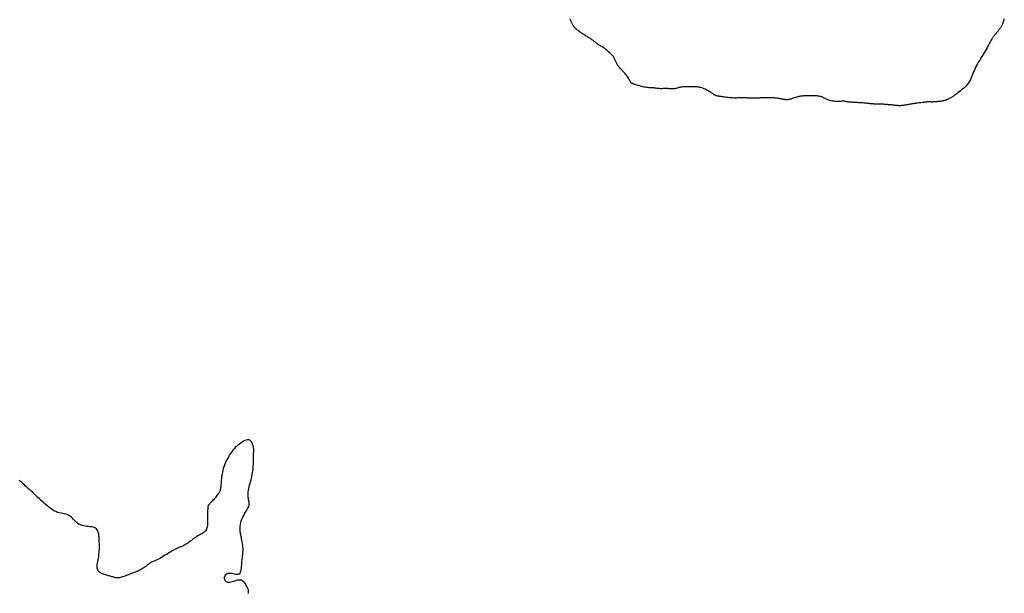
# Model space of a CAD drawing. Header units: millimetres. Extents: x 32690613 to 32693367, y 5343692 to 5344708.
# Tile 448 of 656: x 32692740 to 32692810, y 5344259 to 5344300. Entities that reach past the tile are written whole.
import ezdxf

# ---------------------------------------------------------------- set-up
doc = ezdxf.new("R2010")
doc.units = ezdxf.units.MM
doc.header["$LTSCALE"] = 20
doc.layers.add('02-DGM_HL_492.00', color=82, linetype='Continuous')

msp = doc.modelspace()

# ---------------------------------------------------------------- linework, layer by layer
at = {"layer": '02-DGM_HL_492.00', "elevation": 492, "flags": 128}
for points in [[(32692810.257, 5344299.688), (32692810.232, 5344299.617), (32692810.207, 5344299.544), (32692810.18, 5344299.473), (32692810.153, 5344299.403), (32692810.126, 5344299.338), (32692810.1, 5344299.278), (32692810.075, 5344299.225), (32692810.051, 5344299.178), (32692810.028, 5344299.136), (32692810.004, 5344299.097), (32692809.982, 5344299.062), (32692809.959, 5344299.029), (32692809.936, 5344298.997), (32692809.912, 5344298.965), (32692809.888, 5344298.933), (32692809.864, 5344298.899), (32692809.838, 5344298.865), (32692809.812, 5344298.831), (32692809.786, 5344298.796), (32692809.759, 5344298.762), (32692809.731, 5344298.727), (32692809.703, 5344298.693), (32692809.675, 5344298.659), (32692809.646, 5344298.625), (32692809.618, 5344298.592), (32692809.59, 5344298.559), (32692809.562, 5344298.527), (32692809.535, 5344298.494), (32692809.509, 5344298.462), (32692809.485, 5344298.43), (32692809.462, 5344298.397), (32692809.439, 5344298.363), (32692809.416, 5344298.326), (32692809.391, 5344298.285), (32692809.364, 5344298.238), (32692809.334, 5344298.183), (32692809.299, 5344298.12), (32692809.258, 5344298.045), (32692809.211, 5344297.96), (32692809.158, 5344297.864), (32692809.1, 5344297.759), (32692809.037, 5344297.646), (32692808.969, 5344297.527), (32692808.899, 5344297.404), (32692808.825, 5344297.278), (32692808.748, 5344297.15), (32692808.671, 5344297.022), (32692808.592, 5344296.894), (32692808.514, 5344296.765), (32692808.437, 5344296.637), (32692808.362, 5344296.509), (32692808.291, 5344296.381), (32692808.225, 5344296.254), (32692808.164, 5344296.126), (32692808.11, 5344295.999), (32692808.059, 5344295.873), (32692808.011, 5344295.748), (32692807.963, 5344295.624), (32692807.913, 5344295.503), (32692807.858, 5344295.385), (32692807.796, 5344295.27), (32692807.725, 5344295.158), (32692807.644, 5344295.051), (32692807.554, 5344294.949), (32692807.457, 5344294.851), (32692807.357, 5344294.758), (32692807.255, 5344294.671), (32692807.155, 5344294.59), (32692807.058, 5344294.514), (32692806.967, 5344294.445), (32692806.884, 5344294.382), (32692806.809, 5344294.326), (32692806.741, 5344294.274), (32692806.678, 5344294.228), (32692806.619, 5344294.187), (32692806.563, 5344294.149), (32692806.51, 5344294.115), (32692806.458, 5344294.083), (32692806.406, 5344294.055), (32692806.354, 5344294.028), (32692806.304, 5344294.004), (32692806.255, 5344293.982), (32692806.208, 5344293.962), (32692806.164, 5344293.944), (32692806.123, 5344293.929), (32692806.086, 5344293.916), (32692806.052, 5344293.904), (32692806.021, 5344293.895), (32692805.991, 5344293.887), (32692805.96, 5344293.879), (32692805.926, 5344293.872), (32692805.888, 5344293.866), (32692805.844, 5344293.859), (32692805.792, 5344293.851), (32692805.731, 5344293.843), (32692805.663, 5344293.834), (32692805.59, 5344293.825), (32692805.513, 5344293.816), (32692805.436, 5344293.808), (32692805.361, 5344293.801), (32692805.289, 5344293.795), (32692805.223, 5344293.791), (32692805.164, 5344293.79), (32692805.113, 5344293.79), (32692805.067, 5344293.792), (32692805.027, 5344293.794), (32692804.991, 5344293.797), (32692804.959, 5344293.8), (32692804.928, 5344293.802), (32692804.9, 5344293.804), (32692804.871, 5344293.803), (32692804.842, 5344293.802), (32692804.811, 5344293.799), (32692804.777, 5344293.794), (32692804.739, 5344293.789), (32692804.695, 5344293.783), (32692804.645, 5344293.776), (32692804.587, 5344293.768), (32692804.521, 5344293.76), (32692804.447, 5344293.751), (32692804.369, 5344293.742), (32692804.288, 5344293.733), (32692804.207, 5344293.723), (32692804.127, 5344293.714), (32692804.05, 5344293.705), (32692803.978, 5344293.696), (32692803.914, 5344293.688), (32692803.855, 5344293.68), (32692803.8, 5344293.672), (32692803.748, 5344293.664), (32692803.696, 5344293.655), (32692803.644, 5344293.646), (32692803.589, 5344293.635), (32692803.529, 5344293.624), (32692803.465, 5344293.611), (32692803.395, 5344293.598), (32692803.323, 5344293.584), (32692803.248, 5344293.571), (32692803.174, 5344293.559), (32692803.1, 5344293.548), (32692803.029, 5344293.538), (32692802.961, 5344293.532), (32692802.899, 5344293.528), (32692802.84, 5344293.527), (32692802.784, 5344293.528), (32692802.729, 5344293.531), (32692802.675, 5344293.535), (32692802.62, 5344293.541), (32692802.563, 5344293.547), (32692802.502, 5344293.554), (32692802.437, 5344293.56), (32692802.369, 5344293.567), (32692802.299, 5344293.574), (32692802.229, 5344293.58), (32692802.159, 5344293.586), (32692802.092, 5344293.592), (32692802.028, 5344293.597), (32692801.969, 5344293.603), (32692801.917, 5344293.607), (32692801.869, 5344293.612), (32692801.824, 5344293.616), (32692801.779, 5344293.62), (32692801.734, 5344293.623), (32692801.686, 5344293.626), (32692801.634, 5344293.629), (32692801.575, 5344293.631), (32692801.508, 5344293.634), (32692801.436, 5344293.636), (32692801.36, 5344293.638), (32692801.282, 5344293.64), (32692801.205, 5344293.642), (32692801.13, 5344293.644), (32692801.061, 5344293.647), (32692800.999, 5344293.649), (32692800.945, 5344293.652), (32692800.899, 5344293.655), (32692800.857, 5344293.658), (32692800.816, 5344293.662), (32692800.776, 5344293.666), (32692800.732, 5344293.671), (32692800.682, 5344293.677), (32692800.624, 5344293.683), (32692800.556, 5344293.69), (32692800.479, 5344293.697), (32692800.395, 5344293.705), (32692800.305, 5344293.713), (32692800.211, 5344293.721), (32692800.115, 5344293.728), (32692800.019, 5344293.735), (32692799.923, 5344293.742), (32692799.83, 5344293.748), (32692799.74, 5344293.753), (32692799.654, 5344293.758), (32692799.571, 5344293.762), (32692799.494, 5344293.767), (32692799.421, 5344293.771), (32692799.353, 5344293.776), (32692799.292, 5344293.781), (32692799.236, 5344293.786), (32692799.187, 5344293.792), (32692799.142, 5344293.798), (32692799.103, 5344293.804), (32692799.069, 5344293.809), (32692799.039, 5344293.815), (32692799.013, 5344293.821), (32692798.99, 5344293.826), (32692798.97, 5344293.831), (32692798.954, 5344293.835), (32692798.939, 5344293.838), (32692798.926, 5344293.841), (32692798.915, 5344293.844), (32692798.905, 5344293.846), (32692798.896, 5344293.847), (32692798.886, 5344293.848), (32692798.876, 5344293.848), (32692798.865, 5344293.848), (32692798.85, 5344293.848), (32692798.83, 5344293.847), (32692798.803, 5344293.845), (32692798.768, 5344293.843), (32692798.723, 5344293.841), (32692798.667, 5344293.838), (32692798.598, 5344293.835), (32692798.519, 5344293.833), (32692798.432, 5344293.832), (32692798.338, 5344293.833), (32692798.241, 5344293.836), (32692798.143, 5344293.844), (32692798.046, 5344293.857), (32692797.953, 5344293.875), (32692797.865, 5344293.899), (32692797.782, 5344293.928), (32692797.704, 5344293.96), (32692797.63, 5344293.995), (32692797.559, 5344294.03), (32692797.491, 5344294.065), (32692797.425, 5344294.098), (32692797.361, 5344294.127), (32692797.298, 5344294.152), (32692797.236, 5344294.172), (32692797.174, 5344294.188), (32692797.114, 5344294.201), (32692797.054, 5344294.211), (32692796.994, 5344294.218), (32692796.936, 5344294.223), (32692796.878, 5344294.227), (32692796.82, 5344294.229), (32692796.763, 5344294.23), (32692796.706, 5344294.23), (32692796.648, 5344294.23), (32692796.59, 5344294.229), (32692796.531, 5344294.228), (32692796.471, 5344294.227), (32692796.409, 5344294.227), (32692796.346, 5344294.227), (32692796.281, 5344294.226), (32692796.215, 5344294.226), (32692796.148, 5344294.225), (32692796.08, 5344294.223), (32692796.012, 5344294.219), (32692795.944, 5344294.214), (32692795.875, 5344294.207), (32692795.808, 5344294.197), (32692795.74, 5344294.185), (32692795.673, 5344294.171), (32692795.607, 5344294.155), (32692795.542, 5344294.138), (32692795.477, 5344294.12), (32692795.414, 5344294.1), (32692795.352, 5344294.08), (32692795.29, 5344294.06), (32692795.23, 5344294.039), (32692795.171, 5344294.019), (32692795.113, 5344294.001), (32692795.056, 5344293.985), (32692794.999, 5344293.971), (32692794.943, 5344293.961), (32692794.887, 5344293.955), (32692794.832, 5344293.953), (32692794.776, 5344293.954), (32692794.721, 5344293.96), (32692794.664, 5344293.967), (32692794.607, 5344293.977), (32692794.549, 5344293.988), (32692794.489, 5344294), (32692794.427, 5344294.012), (32692794.363, 5344294.024), (32692794.297, 5344294.035), (32692794.229, 5344294.045), (32692794.161, 5344294.054), (32692794.092, 5344294.063), (32692794.022, 5344294.07), (32692793.952, 5344294.075), (32692793.883, 5344294.08), (32692793.814, 5344294.083), (32692793.747, 5344294.084), (32692793.679, 5344294.085), (32692793.613, 5344294.084), (32692793.548, 5344294.084), (32692793.483, 5344294.083), (32692793.419, 5344294.081), (32692793.356, 5344294.08), (32692793.294, 5344294.08), (32692793.233, 5344294.079), (32692793.172, 5344294.079), (32692793.111, 5344294.079), (32692793.05, 5344294.078), (32692792.989, 5344294.077), (32692792.928, 5344294.076), (32692792.866, 5344294.074), (32692792.804, 5344294.071), (32692792.74, 5344294.067), (32692792.677, 5344294.063), (32692792.613, 5344294.06), (32692792.549, 5344294.056), (32692792.485, 5344294.054), (32692792.421, 5344294.052), (32692792.358, 5344294.053), (32692792.296, 5344294.054), (32692792.235, 5344294.057), (32692792.174, 5344294.061), (32692792.115, 5344294.066), (32692792.056, 5344294.071), (32692791.999, 5344294.076), (32692791.943, 5344294.081), (32692791.888, 5344294.084), (32692791.834, 5344294.087), (32692791.782, 5344294.088), (32692791.729, 5344294.088), (32692791.676, 5344294.088), (32692791.621, 5344294.087), (32692791.566, 5344294.085), (32692791.507, 5344294.083), (32692791.447, 5344294.081), (32692791.382, 5344294.078), (32692791.315, 5344294.076), (32692791.244, 5344294.074), (32692791.171, 5344294.073), (32692791.094, 5344294.074), (32692791.014, 5344294.076), (32692790.931, 5344294.079), (32692790.845, 5344294.085), (32692790.757, 5344294.094), (32692790.668, 5344294.104), (32692790.578, 5344294.116), (32692790.491, 5344294.128), (32692790.406, 5344294.141), (32692790.326, 5344294.154), (32692790.251, 5344294.166), (32692790.184, 5344294.176), (32692790.126, 5344294.185), (32692790.075, 5344294.192), (32692790.031, 5344294.197), (32692789.993, 5344294.202), (32692789.96, 5344294.206), (32692789.931, 5344294.21), (32692789.905, 5344294.214), (32692789.882, 5344294.218), (32692789.86, 5344294.222), (32692789.839, 5344294.228), (32692789.819, 5344294.234), (32692789.799, 5344294.241), (32692789.78, 5344294.249), (32692789.762, 5344294.258), (32692789.744, 5344294.268), (32692789.726, 5344294.28), (32692789.707, 5344294.292), (32692789.687, 5344294.306), (32692789.665, 5344294.322), (32692789.639, 5344294.341), (32692789.608, 5344294.362), (32692789.572, 5344294.387), (32692789.529, 5344294.416), (32692789.478, 5344294.448), (32692789.419, 5344294.485), (32692789.352, 5344294.525), (32692789.279, 5344294.568), (32692789.202, 5344294.611), (32692789.122, 5344294.653), (32692789.042, 5344294.693), (32692788.962, 5344294.73), (32692788.885, 5344294.762), (32692788.811, 5344294.789), (32692788.74, 5344294.81), (32692788.672, 5344294.827), (32692788.606, 5344294.84), (32692788.542, 5344294.849), (32692788.479, 5344294.856), (32692788.417, 5344294.861), (32692788.355, 5344294.865), (32692788.292, 5344294.867), (32692788.228, 5344294.869), (32692788.164, 5344294.871), (32692788.099, 5344294.872), (32692788.033, 5344294.873), (32692787.967, 5344294.873), (32692787.9, 5344294.873), (32692787.833, 5344294.874), (32692787.765, 5344294.874), (32692787.696, 5344294.873), (32692787.628, 5344294.872), (32692787.56, 5344294.87), (32692787.492, 5344294.866), (32692787.426, 5344294.86), (32692787.361, 5344294.851), (32692787.298, 5344294.84), (32692787.237, 5344294.826), (32692787.178, 5344294.809), (32692787.12, 5344294.792), (32692787.063, 5344294.774), (32692787.006, 5344294.756), (32692786.949, 5344294.741), (32692786.893, 5344294.729), (32692786.835, 5344294.72), (32692786.776, 5344294.716), (32692786.716, 5344294.716), (32692786.655, 5344294.719), (32692786.594, 5344294.724), (32692786.532, 5344294.73), (32692786.47, 5344294.736), (32692786.407, 5344294.741), (32692786.344, 5344294.745), (32692786.282, 5344294.746), (32692786.219, 5344294.746), (32692786.157, 5344294.743), (32692786.096, 5344294.741), (32692786.035, 5344294.738), (32692785.974, 5344294.736), (32692785.915, 5344294.735), (32692785.856, 5344294.736), (32692785.799, 5344294.739), (32692785.741, 5344294.745), (32692785.685, 5344294.752), (32692785.627, 5344294.759), (32692785.57, 5344294.767), (32692785.511, 5344294.775), (32692785.451, 5344294.782), (32692785.39, 5344294.788), (32692785.326, 5344294.792), (32692785.259, 5344294.795), (32692785.19, 5344294.798), (32692785.117, 5344294.801), (32692785.041, 5344294.806), (32692784.961, 5344294.813), (32692784.876, 5344294.823), (32692784.787, 5344294.837), (32692784.692, 5344294.855), (32692784.595, 5344294.878), (32692784.497, 5344294.902), (32692784.401, 5344294.929), (32692784.308, 5344294.956), (32692784.221, 5344294.983), (32692784.141, 5344295.008), (32692784.072, 5344295.031), (32692784.015, 5344295.051), (32692783.968, 5344295.068), (32692783.931, 5344295.081), (32692783.902, 5344295.092), (32692783.88, 5344295.101), (32692783.863, 5344295.109), (32692783.85, 5344295.114), (32692783.84, 5344295.119), (32692783.831, 5344295.123), (32692783.823, 5344295.126), (32692783.816, 5344295.128), (32692783.809, 5344295.13), (32692783.804, 5344295.132), (32692783.799, 5344295.134), (32692783.795, 5344295.137), (32692783.791, 5344295.139), (32692783.788, 5344295.143), (32692783.784, 5344295.147), (32692783.779, 5344295.155), (32692783.772, 5344295.166), (32692783.764, 5344295.182), (32692783.752, 5344295.204), (32692783.736, 5344295.233), (32692783.716, 5344295.269), (32692783.692, 5344295.315), (32692783.662, 5344295.367), (32692783.629, 5344295.426), (32692783.592, 5344295.488), (32692783.552, 5344295.553), (32692783.51, 5344295.619), (32692783.465, 5344295.684), (32692783.419, 5344295.746), (32692783.371, 5344295.805), (32692783.323, 5344295.86), (32692783.276, 5344295.91), (32692783.23, 5344295.957), (32692783.185, 5344296.001), (32692783.144, 5344296.041), (32692783.106, 5344296.077), (32692783.072, 5344296.11), (32692783.044, 5344296.14), (32692783.019, 5344296.167), (32692782.998, 5344296.191), (32692782.98, 5344296.214), (32692782.964, 5344296.236), (32692782.949, 5344296.256), (32692782.934, 5344296.276), (32692782.92, 5344296.296), (32692782.904, 5344296.317), (32692782.887, 5344296.339), (32692782.869, 5344296.362), (32692782.851, 5344296.387), (32692782.831, 5344296.415), (32692782.811, 5344296.446), (32692782.79, 5344296.481), (32692782.769, 5344296.52), (32692782.747, 5344296.564), (32692782.724, 5344296.612), (32692782.702, 5344296.661), (32692782.68, 5344296.712), (32692782.658, 5344296.763), (32692782.636, 5344296.813), (32692782.615, 5344296.86), (32692782.595, 5344296.903), (32692782.576, 5344296.942), (32692782.557, 5344296.977), (32692782.536, 5344297.01), (32692782.512, 5344297.043), (32692782.484, 5344297.077), (32692782.45, 5344297.113), (32692782.409, 5344297.154), (32692782.36, 5344297.2), (32692782.302, 5344297.252), (32692782.236, 5344297.31), (32692782.165, 5344297.371), (32692782.09, 5344297.434), (32692782.015, 5344297.496), (32692781.941, 5344297.555), (32692781.87, 5344297.61), (32692781.805, 5344297.658), (32692781.746, 5344297.699), (32692781.694, 5344297.732), (32692781.648, 5344297.76), (32692781.607, 5344297.783), (32692781.569, 5344297.804), (32692781.534, 5344297.823), (32692781.501, 5344297.841), (32692781.469, 5344297.861), (32692781.437, 5344297.882), (32692781.404, 5344297.906), (32692781.37, 5344297.932), (32692781.335, 5344297.961), (32692781.297, 5344297.991), (32692781.257, 5344298.023), (32692781.214, 5344298.057), (32692781.168, 5344298.093), (32692781.118, 5344298.13), (32692781.064, 5344298.168), (32692781.008, 5344298.208), (32692780.951, 5344298.247), (32692780.892, 5344298.287), (32692780.833, 5344298.326), (32692780.774, 5344298.364), (32692780.716, 5344298.401), (32692780.66, 5344298.436), (32692780.605, 5344298.47), (32692780.551, 5344298.503), (32692780.498, 5344298.536), (32692780.445, 5344298.569), (32692780.391, 5344298.603), (32692780.337, 5344298.638), (32692780.281, 5344298.674), (32692780.224, 5344298.713), (32692780.167, 5344298.753), (32692780.11, 5344298.794), (32692780.053, 5344298.836), (32692779.999, 5344298.879), (32692779.948, 5344298.92), (32692779.901, 5344298.961), (32692779.858, 5344299), (32692779.821, 5344299.038), (32692779.789, 5344299.074), (32692779.761, 5344299.11), (32692779.735, 5344299.146), (32692779.711, 5344299.183), (32692779.688, 5344299.222), (32692779.665, 5344299.263), (32692779.64, 5344299.307), (32692779.614, 5344299.354), (32692779.587, 5344299.405), (32692779.559, 5344299.457), (32692779.532, 5344299.511), (32692779.507, 5344299.565), (32692779.485, 5344299.617), (32692779.465, 5344299.668)], [(32692756.634, 5344258.912), (32692756.644, 5344258.959), (32692756.652, 5344259.003), (32692756.657, 5344259.045), (32692756.658, 5344259.087), (32692756.654, 5344259.129), (32692756.645, 5344259.171), (32692756.631, 5344259.214), (32692756.613, 5344259.259), (32692756.591, 5344259.307), (32692756.566, 5344259.357), (32692756.537, 5344259.412), (32692756.504, 5344259.47), (32692756.469, 5344259.534), (32692756.43, 5344259.599), (32692756.387, 5344259.664), (32692756.338, 5344259.724), (32692756.283, 5344259.778), (32692756.221, 5344259.823), (32692756.151, 5344259.854), (32692756.072, 5344259.87), (32692755.984, 5344259.869), (32692755.888, 5344259.853), (32692755.788, 5344259.828), (32692755.685, 5344259.796), (32692755.583, 5344259.764), (32692755.483, 5344259.734), (32692755.388, 5344259.712), (32692755.3, 5344259.701), (32692755.222, 5344259.706), (32692755.153, 5344259.724), (32692755.095, 5344259.755), (32692755.046, 5344259.796), (32692755.008, 5344259.845), (32692754.979, 5344259.9), (32692754.961, 5344259.959), (32692754.954, 5344260.021), (32692754.957, 5344260.084), (32692754.97, 5344260.144), (32692754.994, 5344260.202), (32692755.028, 5344260.254), (32692755.073, 5344260.298), (32692755.129, 5344260.333), (32692755.196, 5344260.357), (32692755.274, 5344260.367), (32692755.362, 5344260.364), (32692755.458, 5344260.35), (32692755.558, 5344260.33), (32692755.658, 5344260.309), (32692755.756, 5344260.293), (32692755.848, 5344260.284), (32692755.93, 5344260.289), (32692755.999, 5344260.312), (32692756.052, 5344260.357), (32692756.092, 5344260.422), (32692756.12, 5344260.503), (32692756.139, 5344260.599), (32692756.152, 5344260.707), (32692756.161, 5344260.823), (32692756.169, 5344260.945), (32692756.178, 5344261.07), (32692756.19, 5344261.195), (32692756.205, 5344261.321), (32692756.221, 5344261.447), (32692756.236, 5344261.573), (32692756.25, 5344261.698), (32692756.26, 5344261.824), (32692756.265, 5344261.949), (32692756.264, 5344262.074), (32692756.255, 5344262.199), (32692756.24, 5344262.323), (32692756.22, 5344262.448), (32692756.197, 5344262.572), (32692756.172, 5344262.696), (32692756.146, 5344262.82), (32692756.122, 5344262.944), (32692756.1, 5344263.068), (32692756.081, 5344263.193), (32692756.068, 5344263.317), (32692756.06, 5344263.442), (32692756.059, 5344263.567), (32692756.066, 5344263.693), (32692756.082, 5344263.818), (32692756.108, 5344263.944), (32692756.144, 5344264.071), (32692756.191, 5344264.198), (32692756.247, 5344264.323), (32692756.31, 5344264.446), (32692756.375, 5344264.565), (32692756.44, 5344264.677), (32692756.503, 5344264.783), (32692756.56, 5344264.879), (32692756.609, 5344264.965), (32692756.648, 5344265.039), (32692756.676, 5344265.103), (32692756.695, 5344265.161), (32692756.706, 5344265.213), (32692756.71, 5344265.264), (32692756.708, 5344265.315), (32692756.702, 5344265.368), (32692756.691, 5344265.427), (32692756.678, 5344265.492), (32692756.664, 5344265.566), (32692756.65, 5344265.646), (32692756.638, 5344265.732), (32692756.628, 5344265.824), (32692756.623, 5344265.922), (32692756.623, 5344266.025), (32692756.63, 5344266.133), (32692756.646, 5344266.245), (32692756.668, 5344266.361), (32692756.696, 5344266.479), (32692756.727, 5344266.601), (32692756.761, 5344266.724), (32692756.796, 5344266.849), (32692756.83, 5344266.975), (32692756.862, 5344267.101), (32692756.891, 5344267.227), (32692756.916, 5344267.353), (32692756.938, 5344267.478), (32692756.957, 5344267.602), (32692756.972, 5344267.724), (32692756.985, 5344267.845), (32692756.995, 5344267.963), (32692757.002, 5344268.08), (32692757.007, 5344268.193), (32692757.009, 5344268.303), (32692757.011, 5344268.408), (32692757.011, 5344268.507), (32692757.011, 5344268.6), (32692757.011, 5344268.686), (32692757.012, 5344268.763), (32692757.014, 5344268.831), (32692757.018, 5344268.889), (32692757.022, 5344268.939), (32692757.026, 5344268.985), (32692757.029, 5344269.029), (32692757.03, 5344269.075), (32692757.028, 5344269.124), (32692757.022, 5344269.181), (32692757.012, 5344269.248), (32692756.996, 5344269.326), (32692756.973, 5344269.412), (32692756.944, 5344269.5), (32692756.907, 5344269.587), (32692756.861, 5344269.668), (32692756.807, 5344269.736), (32692756.744, 5344269.788), (32692756.67, 5344269.818), (32692756.586, 5344269.823), (32692756.494, 5344269.806), (32692756.397, 5344269.77), (32692756.297, 5344269.72), (32692756.196, 5344269.659), (32692756.098, 5344269.592), (32692756.005, 5344269.523), (32692755.92, 5344269.455), (32692755.844, 5344269.392), (32692755.776, 5344269.332), (32692755.715, 5344269.274), (32692755.658, 5344269.216), (32692755.604, 5344269.154), (32692755.551, 5344269.089), (32692755.497, 5344269.017), (32692755.44, 5344268.936), (32692755.378, 5344268.845), (32692755.314, 5344268.745), (32692755.247, 5344268.637), (32692755.181, 5344268.523), (32692755.115, 5344268.403), (32692755.053, 5344268.28), (32692754.995, 5344268.154), (32692754.943, 5344268.027), (32692754.897, 5344267.9), (32692754.859, 5344267.774), (32692754.827, 5344267.649), (32692754.799, 5344267.526), (32692754.777, 5344267.405), (32692754.759, 5344267.287), (32692754.744, 5344267.171), (32692754.731, 5344267.06), (32692754.721, 5344266.952), (32692754.712, 5344266.848), (32692754.704, 5344266.75), (32692754.696, 5344266.657), (32692754.689, 5344266.57), (32692754.681, 5344266.489), (32692754.672, 5344266.415), (32692754.662, 5344266.348), (32692754.649, 5344266.289), (32692754.634, 5344266.235), (32692754.617, 5344266.186), (32692754.595, 5344266.139), (32692754.569, 5344266.092), (32692754.539, 5344266.044), (32692754.503, 5344265.993), (32692754.462, 5344265.937), (32692754.414, 5344265.875), (32692754.362, 5344265.808), (32692754.306, 5344265.738), (32692754.248, 5344265.667), (32692754.19, 5344265.597), (32692754.133, 5344265.53), (32692754.079, 5344265.468), (32692754.028, 5344265.413), (32692753.983, 5344265.366), (32692753.943, 5344265.326), (32692753.909, 5344265.292), (32692753.879, 5344265.264), (32692753.853, 5344265.239), (32692753.832, 5344265.217), (32692753.815, 5344265.196), (32692753.802, 5344265.175), (32692753.792, 5344265.153), (32692753.785, 5344265.13), (32692753.78, 5344265.106), (32692753.777, 5344265.08), (32692753.775, 5344265.054), (32692753.773, 5344265.027), (32692753.772, 5344264.999), (32692753.77, 5344264.97), (32692753.767, 5344264.94), (32692753.764, 5344264.908), (32692753.76, 5344264.873), (32692753.755, 5344264.836), (32692753.751, 5344264.794), (32692753.748, 5344264.747), (32692753.744, 5344264.694), (32692753.742, 5344264.635), (32692753.741, 5344264.569), (32692753.742, 5344264.497), (32692753.742, 5344264.419), (32692753.743, 5344264.337), (32692753.745, 5344264.252), (32692753.745, 5344264.165), (32692753.746, 5344264.077), (32692753.745, 5344263.989), (32692753.744, 5344263.902), (32692753.74, 5344263.816), (32692753.733, 5344263.733), (32692753.721, 5344263.652), (32692753.704, 5344263.575), (32692753.681, 5344263.503), (32692753.651, 5344263.434), (32692753.612, 5344263.371), (32692753.563, 5344263.314), (32692753.508, 5344263.263), (32692753.447, 5344263.216), (32692753.384, 5344263.175), (32692753.321, 5344263.138), (32692753.259, 5344263.106), (32692753.201, 5344263.078), (32692753.149, 5344263.053), (32692753.105, 5344263.032), (32692753.067, 5344263.013), (32692753.033, 5344262.994), (32692752.999, 5344262.973), (32692752.964, 5344262.95), (32692752.925, 5344262.923), (32692752.879, 5344262.89), (32692752.823, 5344262.849), (32692752.757, 5344262.8), (32692752.682, 5344262.744), (32692752.599, 5344262.683), (32692752.513, 5344262.62), (32692752.425, 5344262.557), (32692752.338, 5344262.496), (32692752.255, 5344262.44), (32692752.178, 5344262.39), (32692752.108, 5344262.348), (32692752.046, 5344262.314), (32692751.988, 5344262.285), (32692751.934, 5344262.26), (32692751.882, 5344262.238), (32692751.829, 5344262.216), (32692751.774, 5344262.194), (32692751.715, 5344262.169), (32692751.65, 5344262.14), (32692751.58, 5344262.108), (32692751.505, 5344262.071), (32692751.424, 5344262.03), (32692751.338, 5344261.985), (32692751.247, 5344261.935), (32692751.151, 5344261.881), (32692751.051, 5344261.822), (32692750.945, 5344261.759), (32692750.837, 5344261.693), (32692750.728, 5344261.626), (32692750.619, 5344261.559), (32692750.513, 5344261.494), (32692750.411, 5344261.434), (32692750.315, 5344261.379), (32692750.227, 5344261.332), (32692750.148, 5344261.293), (32692750.078, 5344261.262), (32692750.014, 5344261.236), (32692749.956, 5344261.214), (32692749.902, 5344261.194), (32692749.851, 5344261.174), (32692749.802, 5344261.153), (32692749.753, 5344261.128), (32692749.704, 5344261.099), (32692749.654, 5344261.066), (32692749.605, 5344261.03), (32692749.557, 5344260.993), (32692749.511, 5344260.955), (32692749.467, 5344260.919), (32692749.427, 5344260.885), (32692749.39, 5344260.854), (32692749.357, 5344260.828), (32692749.329, 5344260.807), (32692749.305, 5344260.789), (32692749.283, 5344260.774), (32692749.265, 5344260.762), (32692749.249, 5344260.752), (32692749.234, 5344260.744), (32692749.222, 5344260.737), (32692749.21, 5344260.73), (32692749.198, 5344260.724), (32692749.187, 5344260.718), (32692749.176, 5344260.711), (32692749.163, 5344260.704), (32692749.149, 5344260.695), (32692749.134, 5344260.686), (32692749.116, 5344260.674), (32692749.095, 5344260.661), (32692749.071, 5344260.646), (32692749.042, 5344260.629), (32692749.009, 5344260.61), (32692748.971, 5344260.589), (32692748.927, 5344260.567), (32692748.876, 5344260.542), (32692748.819, 5344260.516), (32692748.754, 5344260.487), (32692748.682, 5344260.457), (32692748.604, 5344260.426), (32692748.521, 5344260.393), (32692748.435, 5344260.36), (32692748.345, 5344260.326), (32692748.254, 5344260.291), (32692748.162, 5344260.256), (32692748.069, 5344260.222), (32692747.978, 5344260.187), (32692747.889, 5344260.155), (32692747.802, 5344260.124), (32692747.719, 5344260.096), (32692747.641, 5344260.072), (32692747.569, 5344260.051), (32692747.503, 5344260.036), (32692747.445, 5344260.026), (32692747.392, 5344260.021), (32692747.345, 5344260.02), (32692747.3, 5344260.023), (32692747.258, 5344260.029), (32692747.216, 5344260.038), (32692747.173, 5344260.05), (32692747.127, 5344260.063), (32692747.077, 5344260.077), (32692747.025, 5344260.093), (32692746.969, 5344260.109), (32692746.911, 5344260.126), (32692746.85, 5344260.143), (32692746.789, 5344260.161), (32692746.726, 5344260.179), (32692746.663, 5344260.198), (32692746.6, 5344260.216), (32692746.537, 5344260.235), (32692746.474, 5344260.254), (32692746.413, 5344260.275), (32692746.353, 5344260.297), (32692746.295, 5344260.32), (32692746.238, 5344260.346), (32692746.183, 5344260.374), (32692746.132, 5344260.404), (32692746.083, 5344260.439), (32692746.039, 5344260.478), (32692746, 5344260.523), (32692745.968, 5344260.575), (32692745.943, 5344260.634), (32692745.925, 5344260.702), (32692745.917, 5344260.78), (32692745.919, 5344260.869), (32692745.928, 5344260.967), (32692745.944, 5344261.072), (32692745.964, 5344261.185), (32692745.986, 5344261.303), (32692746.009, 5344261.425), (32692746.031, 5344261.549), (32692746.049, 5344261.675), (32692746.063, 5344261.801), (32692746.072, 5344261.926), (32692746.076, 5344262.051), (32692746.078, 5344262.176), (32692746.077, 5344262.301), (32692746.075, 5344262.426), (32692746.07, 5344262.551), (32692746.066, 5344262.676), (32692746.06, 5344262.801), (32692746.053, 5344262.923), (32692746.043, 5344263.042), (32692746.026, 5344263.154), (32692746.002, 5344263.259), (32692745.969, 5344263.353), (32692745.924, 5344263.435), (32692745.867, 5344263.503), (32692745.795, 5344263.555), (32692745.71, 5344263.594), (32692745.616, 5344263.622), (32692745.514, 5344263.642), (32692745.407, 5344263.656), (32692745.297, 5344263.668), (32692745.188, 5344263.68), (32692745.081, 5344263.694), (32692744.978, 5344263.714), (32692744.881, 5344263.739), (32692744.789, 5344263.769), (32692744.701, 5344263.804), (32692744.619, 5344263.846), (32692744.541, 5344263.892), (32692744.469, 5344263.944), (32692744.402, 5344264.001), (32692744.339, 5344264.064), (32692744.279, 5344264.129), (32692744.221, 5344264.197), (32692744.162, 5344264.263), (32692744.101, 5344264.327), (32692744.035, 5344264.386), (32692743.963, 5344264.438), (32692743.882, 5344264.481), (32692743.793, 5344264.515), (32692743.694, 5344264.541), (32692743.588, 5344264.563), (32692743.475, 5344264.584), (32692743.357, 5344264.607), (32692743.235, 5344264.636), (32692743.11, 5344264.674), (32692742.983, 5344264.724), (32692742.856, 5344264.789), (32692742.728, 5344264.868), (32692742.599, 5344264.958), (32692742.47, 5344265.059), (32692742.341, 5344265.167), (32692742.211, 5344265.28), (32692742.081, 5344265.398), (32692741.952, 5344265.518), (32692741.822, 5344265.638), (32692741.693, 5344265.757), (32692741.567, 5344265.874), (32692741.443, 5344265.988), (32692741.324, 5344266.098), (32692741.209, 5344266.204), (32692741.101, 5344266.304), (32692741, 5344266.398), (32692740.906, 5344266.484), (32692740.82, 5344266.564), (32692740.74, 5344266.639), (32692740.665, 5344266.708), (32692740.593, 5344266.774), (32692740.525, 5344266.837), (32692740.459, 5344266.898), (32692740.394, 5344266.958)]]:
    msp.add_lwpolyline(points, dxfattribs=at)

doc.saveas('drawing.dxf')
